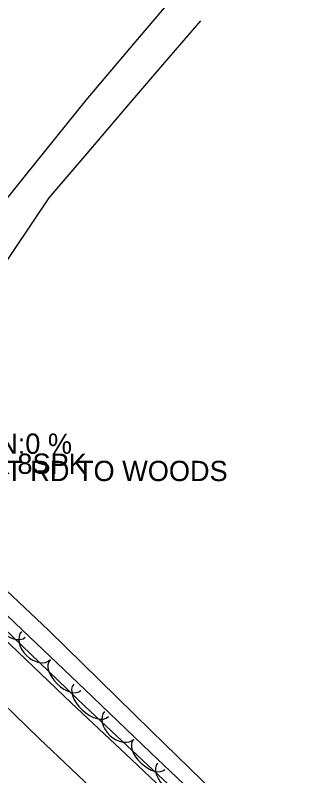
# Model space of a CAD drawing. Extents: x 954793 to 988390, y 1867850 to 1924428.
# Drawn here: x 955721.7 to 955792.1, y 1923052.6 to 1923240 of the extents above; entities that cross this region are included whole.
import ezdxf

# ---------------------------------------------------------------- set-up
doc = ezdxf.new("R2010")
doc.units = 0
for name, color, linetype in [('S_CROSS_DRAIN_ANNOT', 7, 'Continuous'), ('S_DITCHLINE', 7, 'Continuous'), ('S_DRIVEWAY', 7, 'Continuous'), ('S_EDGE_PAVEMENT', 7, 'Continuous'), ('S_PAVEMENT_CROWN', 7, 'Continuous'), ('S_SECONDARY_CTL_ANNOT', 7, 'Continuous'), ('S_SHOULDER', 7, 'Continuous'), ('S_SURVEY_TEXT_ANNOT', 7, 'Continuous'), ('S_TREE', 7, 'Continuous')]:
    doc.layers.add(name, color=color, linetype=linetype)

msp = doc.modelspace()

# ---------------------------------------------------------------- linework, layer by layer
at = {"layer": 'S_DITCHLINE'}
msp.add_lwpolyline([(955952.17, 1922860.37), (955941.38, 1922875.16), (955930.58, 1922889.94), (955916.15, 1922906.37), (955901.73, 1922922.79), (955887.07, 1922937.09), (955872.4, 1922951.4), (955857.74, 1922965.71), (955843.08, 1922980.01), (955827.44, 1922994.73), (955811.79, 1923009.45), (955796.15, 1923024.18), (955780.51, 1923038.9), (955767.87, 1923051.29), (955755.22, 1923063.68), (955742.57, 1923076.07), (955729.93, 1923088.46), (955718.08, 1923099.63), (955706.24, 1923110.8)], dxfattribs=at)
at = {"layer": 'S_DRIVEWAY'}
for points in [[(955762.6, 1923246.8), (955750.84, 1923232.95), (955739.09, 1923219.11), (955724.13, 1923200.54), (955709.17, 1923181.98), (955701.01, 1923166.6), (955692.84, 1923151.22), (955684.03, 1923131.51)], [(955702.37, 1923118.56), (955700.09, 1923128.08), (955701.65, 1923147.81), (955712.37, 1923168.59), (955721.2, 1923181.81), (955730.04, 1923195.04), (955739.39, 1923205.94), (955748.73, 1923216.85), (955758.07, 1923227.75), (955767.42, 1923238.66)]]:
    msp.add_lwpolyline(points, dxfattribs=at)
at = {"layer": 'S_EDGE_PAVEMENT'}
msp.add_lwpolyline([(955918.04, 1922888.55), (955908.27, 1922899.52), (955894.2, 1922915.31), (955877.98, 1922931.99), (955861.77, 1922948.66), (955845.33, 1922964.86), (955828.9, 1922981.07), (955814.16, 1922995.34), (955799.42, 1923009.62), (955783.66, 1923024.75), (955767.91, 1923039.89), (955751.71, 1923055.22), (955735.51, 1923070.55), (955720.45, 1923084.91), (955705.39, 1923099.28), (955689.26, 1923114.6), (955673.13, 1923129.92), (955657.33, 1923145.1), (955641.53, 1923160.28), (955624.48, 1923176.39), (955607.44, 1923192.49), (955590.45, 1923208.84)], dxfattribs=at)
at = {"layer": 'S_PAVEMENT_CROWN'}
msp.add_lwpolyline([(955925.23, 1922861.32), (955913.9, 1922875.45), (955899.62, 1922891.33), (955885.34, 1922907.2), (955869.07, 1922923.87), (955852.8, 1922940.54), (955836.74, 1922956.4), (955820.68, 1922972.26), (955805.93, 1922986.67), (955791.18, 1923001.07), (955775.32, 1923016.35), (955759.46, 1923031.62), (955743.53, 1923046.66), (955727.6, 1923061.71), (955712.44, 1923076.37), (955697.28, 1923091.04), (955681.21, 1923106.27), (955665.15, 1923121.49), (955648.94, 1923136.79), (955632.73, 1923152.09), (955615.88, 1923168.09), (955599.04, 1923184.1)], dxfattribs=at)
at = {"layer": 'S_SHOULDER'}
msp.add_lwpolyline([(955921.24, 1922890.63), (955911.13, 1922902.01), (955897.13, 1922917.76), (955880.81, 1922934.44), (955864.48, 1922951.12), (955847.92, 1922967.65), (955831.37, 1922984.17), (955816.72, 1922998.44), (955802.07, 1923012.7), (955786.67, 1923027.78), (955771.28, 1923042.85), (955755.05, 1923058.32), (955738.83, 1923073.79), (955723.45, 1923088.48), (955708.07, 1923103.17), (955694.67, 1923115.32), (955681.26, 1923127.48), (955675.36, 1923132.25), (955659.42, 1923147.24), (955643.49, 1923162.23), (955626.71, 1923178.7), (955609.93, 1923195.17), (955593.1, 1923211.44)], dxfattribs=at)
at = {"layer": 'S_TREE'}
msp.add_lwpolyline([(955942.8, 1922861.36), (955924.15, 1922886.61), (955909.3, 1922904.26), (955894.65, 1922919.3), (955879.01, 1922935.63), (955871.08, 1922944.01), (955864.19, 1922951.5), (955842.16, 1922971.07), (955816.1, 1922997.31), (955788.78, 1923024.27), (955759.44, 1923050.4), (955738.9, 1923069.64), (955718.92, 1923088.97), (955705.83, 1923102.05), (955698.12, 1923109.16), (955685.27, 1923121.8), (955650.09, 1923155.91), (955628.1, 1923177.19), (955609.25, 1923193.66), (955587.2, 1923213.98)], dxfattribs=at)
for centre, major_axis, ratio in [((955720.01, 1923090.87), (4.15, -4.15), 0.55008), ((955726.82, 1923084.64), (3.56, -3.44), 0.685311), ((955734.04, 1923077.29), (3.84, -3.72), 0.540699), ((955740.39, 1923071.15), (4.28, -4.01), 0.55008), ((955747.33, 1923065.01), (3.62, -3.39), 0.685311), ((955754.67, 1923057.78), (3.9, -3.66), 0.540699), ((955761.11, 1923051.76), (4.38, -3.9), 0.55008)]:
    msp.add_ellipse(centre, major_axis=major_axis, ratio=ratio, start_param=3.141593, end_param=6.283185, dxfattribs=at)

# ---------------------------------------------------------------- texts
at = {"layer": 'S_CROSS_DRAIN_ANNOT'}
msp.add_text('HT:7.0 WD:7.0 TY:RC BOX CN:0 % ', height=5, dxfattribs=at).set_placement((955628.69, 1923131.91))
at = {"layer": 'S_SECONDARY_CTL_ANNOT'}
msp.add_text('PD:8 SPK 8SPK', height=5, dxfattribs=at).set_placement((955690.27, 1923126.97))
at = {"layer": 'S_SURVEY_TEXT_ANNOT'}
msp.add_text('OLD DIRT RD TO WOODS', height=5, dxfattribs=at).set_placement((955692.33, 1923125.19))

doc.saveas('drawing.dxf')
